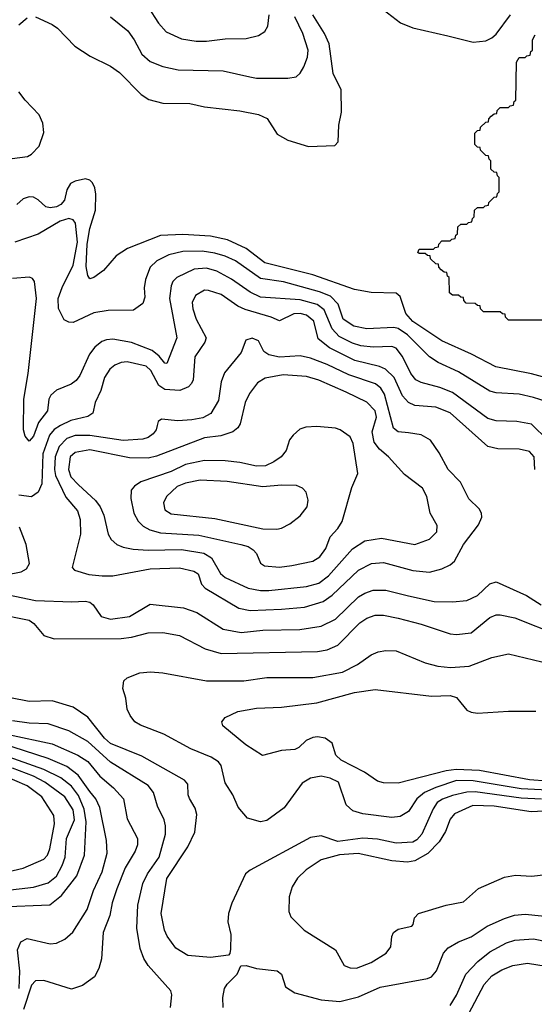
# Model space of a CAD drawing. Extents: x 997028 to 1115134, y 536408 to 618974.
# Tile 262 of 473: x 1051749 to 1054218, y 580330 to 585051. Entities that reach past the tile are written whole.
import ezdxf

# ---------------------------------------------------------------- set-up
doc = ezdxf.new("R2010")
doc.units = 0

msp = doc.modelspace()

# ---------------------------------------------------------------- linework, layer by layer
at = {"layer": '0CON10XD'}
for points in [[(1053452.1, 585132.1), (1053576.5, 585036.5), (1053635, 585012), (1053802.9, 584972.9), (1053925, 584942.5), (1053985, 584950.4), (1054015, 584963.8), (1054035, 584982.3), (1054103.7, 585075)], [(1052365, 585111.8), (1052415.3, 585035), (1052452.4, 584992.4), (1052525, 584959.6), (1052595, 584948.2), (1052645, 584948), (1052735, 584960), (1052835, 584961.2), (1052894.6, 584975.4), (1052925, 584994.2), (1052939.4, 585020.6), (1052945.3, 585074.7)], [(1051745, 585025.7), (1051785, 585060.6)], [(1051825, 585064.4), (1051905, 585027.5), (1051929.9, 585009.9), (1052013.9, 584923.9), (1052086.3, 584876.3), (1052185, 584827.5), (1052227.6, 584797.6), (1052332.4, 584692.4), (1052368.6, 584668.6), (1052435, 584651.5), (1052565, 584648.5), (1052635, 584632.5), (1052805, 584614.6), (1052895, 584597.1), (1052936.7, 584576.7), (1052985, 584502.9), (1053035, 584473.3), (1053135, 584442.5), (1053261.7, 584448.3), (1053277.5, 584465), (1053280, 584545), (1053292.3, 584607.7), (1053290.8, 584715), (1053252.4, 584792.4), (1053234.2, 584935), (1053210.7, 584985), (1053154.8, 585075)], [(1052185.3, 585065.3), (1052267.1, 584997.1), (1052297.8, 584955), (1052335.5, 584885), (1052375, 584850.4), (1052435, 584826.2), (1052509.1, 584810.9), (1052725, 584806.4), (1052853.1, 584776.9), (1052885, 584770.5), (1053035, 584770.5), (1053075, 584776.9), (1053095, 584794.3), (1053112.3, 584825), (1053129.1, 584870.9), (1053132.7, 584905), (1053107.5, 584985), (1053068.4, 585065)], [(1054255, 583610), (1054095, 583610), (1054080, 583625), (1054078.3, 583638.3), (1054065, 583640), (1054055, 583650), (1053975, 583650), (1053960, 583665), (1053958.3, 583678.3), (1053945, 583680), (1053935, 583690), (1053891.7, 583691.7), (1053880, 583705), (1053878.3, 583718.3), (1053865, 583720), (1053855, 583730), (1053825, 583730), (1053811.7, 583741.7), (1053810, 583815), (1053801.7, 583821.7), (1053798.3, 583838.3), (1053785, 583840), (1053771.7, 583851.7), (1053760, 583865), (1053758.3, 583878.3), (1053745, 583880), (1053720, 583905), (1053718.3, 583918.3), (1053705, 583920), (1053695, 583930), (1053665, 583930), (1053660, 583935), (1053665, 583950), (1053735, 583950), (1053741.7, 583958.3), (1053758.3, 583961.7), (1053760, 583975), (1053775, 583990), (1053815, 583990), (1053821.7, 583998.3), (1053838.3, 584001.7), (1053841.7, 584018.3), (1053850, 584025), (1053851.7, 584058.3), (1053865, 584070), (1053895, 584070), (1053901.7, 584078.3), (1053918.3, 584081.7), (1053921.7, 584098.3), (1053930, 584105), (1053931.7, 584138.3), (1053945, 584150), (1053975, 584150), (1053981.7, 584158.3), (1053998.3, 584161.7), (1054000, 584175), (1054025, 584200), (1054038.3, 584201.7), (1054041.7, 584218.3), (1054050, 584225), (1054050, 584295), (1054041.7, 584301.7), (1054038.3, 584318.3), (1054025, 584320), (1054010, 584335), (1054010, 584375), (1054001.7, 584381.7), (1053998.3, 584398.3), (1053985, 584400), (1053960, 584425), (1053958.3, 584438.3), (1053945, 584440), (1053933, 584453), (1053933, 584507), (1053945, 584520), (1053958.3, 584521.7), (1053960, 584535), (1053985, 584560), (1053998.3, 584561.7), (1054000, 584575), (1054011.7, 584588.3), (1054025, 584600), (1054038.3, 584601.7), (1054040, 584615), (1054055, 584630), (1054095, 584630), (1054101.7, 584638.3), (1054118.3, 584641.7), (1054121.7, 584658.3), (1054130, 584665), (1054133, 584847), (1054145, 584870), (1054175, 584870), (1054181.7, 584878.3), (1054198.3, 584881.7), (1054201.7, 584898.3), (1054210, 584905), (1054210, 584955), (1054221.7, 584978.3)], [(1051625, 584374.6), (1051785.6, 584394.4), (1051805, 584406), (1051842, 584445), (1051865, 584510), (1051860, 584555), (1051842, 584595), (1051774.7, 584664.7), (1051744.4, 584705)], [(1054275, 583333.4), (1054205, 583352.9), (1054033.6, 583386.4), (1053917.3, 583447.3), (1053775, 583511.9), (1053635, 583603.2), (1053602.1, 583642.1), (1053575, 583723.8), (1053555, 583739.5), (1053435, 583742.9), (1053355, 583757.4), (1053155, 583827.8), (1052925, 583884.8), (1052835, 583953.2), (1052745.2, 583995.2), (1052665, 584012.4), (1052531.5, 584021.5), (1052425, 584016.1), (1052265.9, 583954.1), (1052211.7, 583918.3), (1052150.9, 583849.1), (1052105, 583814.4), (1052085, 583808.6), (1052075, 583823.8), (1052068.4, 583868.4), (1052072, 583975), (1052085, 584050), (1052112.1, 584137.9), (1052114.2, 584215), (1052109.7, 584245), (1052098.4, 584268.4), (1052085, 584281.5), (1052065, 584287.5), (1052015, 584277.5), (1051992.5, 584265), (1051975.7, 584235), (1051964.4, 584185), (1051945.5, 584165), (1051925, 584154.3), (1051895, 584149.5), (1051875, 584153.4), (1051837.9, 584187.9), (1051815, 584200), (1051795, 584202.3), (1051765, 584192.5), (1051735.4, 584164.6)], [(1054275, 583219.7), (1054215, 583240), (1054144.8, 583254.8), (1054035, 583262), (1054005, 583270.4), (1053855, 583362.9), (1053756.8, 583406.8), (1053715.4, 583435), (1053609.5, 583539.5), (1053565, 583570.9), (1053544.8, 583575.2), (1053415, 583568.5), (1053352.2, 583582.2), (1053300.8, 583615), (1053277.7, 583687.7), (1053240.4, 583725), (1053186.7, 583746.6), (1053015, 583793.7), (1052905, 583809.6), (1052785.1, 583895.1), (1052735, 583917.8), (1052685, 583931.7), (1052625, 583940.5), (1052531.2, 583938.8), (1052465, 583923.3), (1052406.4, 583895), (1052374.5, 583865), (1052352.1, 583805), (1052346.5, 583765), (1052349.7, 583720.3), (1052339.1, 583690.9), (1052295, 583657.5), (1052173.9, 583656.1), (1052105, 583645.4), (1052005, 583599.5), (1051985, 583600), (1051962.7, 583612.7), (1051935.6, 583665.6), (1051934.1, 583715), (1051952.5, 583767.5), (1052005.4, 583874.6), (1052025.8, 583985), (1052017.2, 584075), (1052005, 584091.8), (1051985, 584097.9), (1051942.9, 584085), (1051837.5, 584022.5), (1051725, 583984.1)], [(1054283.8, 583035), (1054205, 583112.3), (1054135, 583123.9), (1054035, 583127.5), (1053995, 583139.5), (1053825, 583264.2), (1053765, 583287.7), (1053675, 583310.9), (1053649.1, 583325), (1053625.8, 583355), (1053585, 583436.4), (1053555, 583475.4), (1053533.8, 583483.8), (1053445, 583481), (1053385, 583487.7), (1053345, 583499.8), (1053282.1, 583532.1), (1053248.6, 583568.6), (1053209.3, 583659.3), (1053176.1, 583686.1), (1053095, 583708.3), (1052905, 583721.3), (1052855, 583744.2), (1052765, 583806.3), (1052695, 583844.7), (1052645, 583860), (1052586.2, 583855), (1052502.2, 583815), (1052483.7, 583796.3), (1052476.1, 583775), (1052467.5, 583715), (1052503.4, 583525), (1052455, 583403.3), (1052445, 583403.8), (1052417.8, 583437.8), (1052384.1, 583464.1), (1052285, 583503.4), (1052195, 583518.8), (1052165, 583516.7), (1052142.7, 583507.3), (1052109.6, 583480.4), (1052083.4, 583446.6), (1052037.5, 583345), (1052019.7, 583320.3), (1051995.8, 583304.2), (1051925.6, 583275), (1051898.6, 583251.4), (1051889.1, 583230.9), (1051882.5, 583175), (1051839.8, 583120.2), (1051814.3, 583054.3), (1051795, 583030.6), (1051775, 583054.2), (1051767.3, 583085), (1051769.2, 583230.8), (1051789.6, 583355), (1051830, 583715), (1051820, 583795), (1051809.5, 583809.5), (1051795.9, 583815.9), (1051715, 583810.6)], [(1054220.4, 582895), (1054216.8, 582955), (1054195, 582981.2), (1054145, 582991.3), (1054042.6, 582992.6), (1053995.3, 583005.3), (1053815, 583166.3), (1053745, 583193.8), (1053645, 583201.2), (1053614.8, 583214.8), (1053585, 583247.8), (1053545, 583336.2), (1053504.6, 583374.6), (1053475, 583388.5), (1053357.5, 583417.5), (1053235, 583478.3), (1053181.3, 583521.3), (1053160.3, 583605), (1053125, 583633.9), (1053095, 583642), (1053065, 583640.4), (1052995, 583606.4), (1052954.8, 583624.8), (1052831.2, 583661.2), (1052795, 583677.9), (1052715, 583732.6), (1052655, 583753.3), (1052635, 583754.2), (1052591.9, 583728.1), (1052576.6, 583695), (1052579.3, 583665), (1052595.3, 583615), (1052642.9, 583525), (1052637.7, 583505), (1052588.9, 583435), (1052580.5, 583325), (1052573.8, 583306.2), (1052559.3, 583290.7), (1052516.8, 583273.2), (1052445, 583277.3), (1052416.9, 583296.9), (1052378.2, 583368.2), (1052355, 583390.4), (1052265, 583411.2), (1052235, 583407.3), (1052205, 583394.6), (1052180.9, 583375), (1052155.4, 583335), (1052137.6, 583272.4), (1052110.8, 583215), (1052100, 583165), (1052075, 583149.2), (1051995, 583128.8), (1051945, 583105.2), (1051914.4, 583085.6), (1051891.6, 583058.4), (1051860.2, 582969.8), (1051854.3, 582825.7), (1051838.2, 582785), (1051805, 582763.9), (1051745, 582770.9)], [(1052855, 582218.6), (1053005, 582224.8), (1053115, 582234.8), (1053205, 582261.4), (1053247.5, 582292.5), (1053375, 582412.2), (1053436.9, 582443.1), (1053495, 582449), (1053635, 582410), (1053715, 582402.3), (1053775, 582417.5), (1053815, 582437.8), (1053834.7, 582455.3), (1053877.7, 582535), (1053950.3, 582629.7), (1053966.9, 582665), (1053965.5, 582685.5), (1053954.3, 582705), (1053903.4, 582753.4), (1053864.2, 582834.3), (1053804.1, 582894.1), (1053761.9, 582975), (1053720.8, 583035), (1053675, 583060.5), (1053615, 583070.4), (1053565, 583075.4), (1053542.9, 583092.9), (1053500, 583255), (1053481.6, 583285), (1053455.8, 583305.8), (1053327.6, 583347.6), (1053225, 583397.7), (1053145, 583428.9), (1053095, 583440), (1052995, 583433.5), (1052943.6, 583443.6), (1052920.5, 583460.5), (1052895, 583511.2), (1052865, 583524.2), (1052834, 583515), (1052812, 583455), (1052731.5, 583358.5), (1052716.1, 583315), (1052703.3, 583225), (1052666.6, 583163.4), (1052627.8, 583142.2), (1052575, 583131.8), (1052507.4, 583127.4), (1052430, 583135), (1052413.3, 583125), (1052408, 583105), (1052404.4, 583085), (1052388.9, 583065), (1052365, 583048.5), (1052339.6, 583040.4), (1052246.1, 583033.9), (1052085, 583057), (1052015, 583057.8), (1051975, 583043.5), (1051937.9, 583005), (1051918.6, 582955), (1051915.5, 582895), (1051920.2, 582865), (1051970.9, 582760.9), (1052026.2, 582696.2), (1052038.9, 582655), (1052040.8, 582585), (1052000, 582425), (1052012.3, 582412.3), (1052080.6, 582390.6), (1052145, 582383.8), (1052195, 582384.6), (1052375, 582418.6), (1052515, 582422.9), (1052585, 582406.5), (1052605, 582393.8), (1052621.4, 582345), (1052638.1, 582325), (1052800.1, 582230.1), (1052855, 582218.6)], [(1052905, 582313.4), (1052945, 582314.3), (1053125, 582332.6), (1053185, 582348.6), (1053230.3, 582385), (1053345, 582514.6), (1053405, 582552.3), (1053485, 582564.6), (1053645, 582534.6), (1053715, 582559.5), (1053750.5, 582595), (1053751.9, 582625), (1053717.8, 582685), (1053701.9, 582765), (1053681.1, 582805), (1053595, 582870), (1053518.1, 582955), (1053475, 582992.1), (1053450.5, 583025), (1053439.6, 583075), (1053460.2, 583145), (1053455, 583176.2), (1053415, 583217.5), (1053315, 583264.3), (1053185, 583322.4), (1053125, 583340.8), (1053012.3, 583347.7), (1052927, 583333), (1052890.6, 583309.4), (1052851.3, 583258.7), (1052831.5, 583215), (1052807, 583113), (1052796.2, 583093.8), (1052772, 583075), (1052714.7, 583055.3), (1052635, 583046.4), (1052405, 582957.9), (1052365, 582948.7), (1052275, 582950.5), (1052085, 582988.9), (1052015, 582976.2), (1051991.7, 582955), (1051982.4, 582895), (1051995, 582858.9), (1052031.3, 582821.3), (1052112.3, 582745), (1052135.2, 582715.2), (1052153.3, 582675), (1052174.1, 582584.1), (1052188.3, 582558.3), (1052215.3, 582535.3), (1052245, 582521.5), (1052292.6, 582512.6), (1052365, 582507.5), (1052525, 582511.2), (1052632.8, 582492.8), (1052670, 582470), (1052711.9, 582395), (1052735, 582376.1), (1052845.2, 582325.2), (1052905, 582313.4)], [(1052995, 582425.8), (1053055, 582433.7), (1053155, 582454.1), (1053188.8, 582475), (1053217.6, 582515), (1053238.5, 582571.5), (1053275, 582611.1), (1053295.7, 582644.3), (1053342.6, 582807.4), (1053370.9, 582875), (1053349.7, 583019.7), (1053335, 583051.2), (1053286.7, 583085), (1053265, 583092.5), (1053175, 583100), (1053122.3, 583097.7), (1053092.5, 583087.5), (1053060.5, 583059.5), (1053044.2, 583035.8), (1053027.5, 582985), (1053003.1, 582955), (1052969, 582931), (1052927.8, 582912.2), (1052885, 582910.5), (1052805, 582928.2), (1052735, 582936.1), (1052635, 582938.1), (1052545, 582917.5), (1052475, 582883.9), (1052330, 582835), (1052299.2, 582815), (1052284.3, 582795), (1052282.5, 582755), (1052296.9, 582685), (1052316.8, 582646.8), (1052341.8, 582621.8), (1052372.5, 582605), (1052425, 582591.3), (1052609, 582579), (1052810, 582535), (1052845, 582524.6), (1052869.5, 582509.5), (1052885, 582491.2), (1052904, 582445), (1052923, 582433), (1052995, 582425.8)], [(1052982.4, 582607.6), (1053005, 582613.1), (1053045, 582634.5), (1053095, 582672.2), (1053128.1, 582715), (1053132.7, 582747.3), (1053122.9, 582785), (1053106, 582805), (1053077.7, 582817.7), (1053005, 582819.2), (1052915, 582810.6), (1052745, 582837.4), (1052615, 582842.5), (1052545, 582829.5), (1052505, 582812.5), (1052452.5, 582765), (1052439.1, 582735), (1052445, 582700.8), (1052475, 582682), (1052685, 582659.5), (1052915, 582610.4), (1052982.4, 582607.6)], [(1051615, 582377), (1051756.5, 582403.5), (1051781.8, 582418.2), (1051795.8, 582444.2), (1051779.5, 582535), (1051747.1, 582617.1)], [(1051695, 582293.2), (1051825, 582266.8), (1051999.8, 582260.2), (1052063.2, 582263.2), (1052085, 582258.6), (1052101.8, 582245), (1052139.8, 582189.8), (1052185, 582176.3), (1052275, 582188.8), (1052375, 582248), (1052535, 582230.7), (1052598.8, 582208.8), (1052725, 582129.3), (1052812.2, 582112.2), (1052915, 582124.2), (1053092.7, 582127.3), (1053195, 582142.5), (1053265, 582177.3), (1053375, 582283.3), (1053405, 582301.6), (1053444.8, 582315.2), (1053506.4, 582316.4), (1053615, 582288.7), (1053737.9, 582262.1), (1053825, 582260), (1053895, 582266.9), (1053945, 582290), (1054005, 582345.7), (1054035, 582355.7), (1054180.8, 582290.7), (1054250.6, 582245)], [(1051635, 582203.4), (1051795, 582171.6), (1051816.6, 582156.6), (1051865, 582098.2), (1051915, 582081.8), (1052235, 582084.3), (1052285, 582090.5), (1052365, 582111.6), (1052435, 582112.7), (1052515, 582097.7), (1052639.2, 582035), (1052715, 582011.6), (1053178.1, 582021.9)], [(1053178.1, 582021.9), (1053225, 582029.7), (1053275, 582052), (1053380.7, 582159.3), (1053415, 582180.7), (1053455.3, 582195.3), (1053494.7, 582195.3), (1053565, 582181.2), (1053675, 582152.5), (1053815, 582106.5), (1053845, 582102.5), (1053915, 582111.8), (1054005, 582184.6), (1054035, 582196.9), (1054055, 582197.7), (1054125, 582183.3), (1054335, 582099.6)], [(1054314.5, 581354.5), (1054155, 581363), (1053925, 581401.1), (1053845, 581402.7), (1053745, 581369.5), (1053691.2, 581345), (1053655.3, 581315), (1053615, 581254.4), (1053575, 581230), (1053535, 581225.4), (1053395, 581243.1), (1053348.1, 581258.1), (1053316.2, 581286.2), (1053278.9, 581395), (1053239.2, 581415), (1053195, 581424.3), (1053145, 581413.5), (1053105, 581390), (1053018.5, 581271.5), (1052935, 581210.6), (1052905, 581204.3), (1052842.4, 581222.4), (1052796.5, 581275), (1052772.3, 581335), (1052735, 581392.5), (1052715.6, 581475), (1052702.1, 581492.1), (1052667.5, 581515), (1052570, 581555), (1052441.2, 581625), (1052327.8, 581667.8), (1052302, 581685), (1052278.8, 581715), (1052263.8, 581745), (1052257.7, 581797.7), (1052243.8, 581845), (1052249.3, 581880.7), (1052264.1, 581895.9), (1052325, 581918.8), (1052376.4, 581923.6), (1052435, 581919.2), (1052645, 581880.9), (1052825, 581880.8), (1052935, 581896.2), (1053155, 581897.1), (1053297.5, 581922.5), (1053370.1, 581959.9), (1053435, 582005.5), (1053469.3, 582020.7), (1053505, 582026.9), (1053555, 582024.4), (1053695, 581967.1), (1053755, 581952), (1053815.3, 581945.3), (1053905, 581950.7), (1054015, 581993.5), (1054095, 582010.5), (1054255, 581971.5)], [(1054365, 581392.9), (1054195, 581406.6), (1053955, 581451.7), (1053843.6, 581456.4), (1053795, 581449.7), (1053565, 581390.4), (1053495, 581392.3), (1053465, 581400.4), (1053403.2, 581443.2), (1053290.9, 581500.9), (1053265.7, 581525), (1053247.5, 581582.5), (1053215, 581605.4), (1053178.3, 581611.7), (1053155, 581608.8), (1053124, 581595), (1053088.8, 581561.2), (1053068.8, 581551.2), (1053005, 581547.5), (1052913.6, 581523.6), (1052834.2, 581574.2), (1052722.9, 581665), (1052718.1, 581685), (1052734.3, 581705), (1052795, 581733.8), (1052885, 581749.6), (1053005, 581754.6), (1053174.7, 581775.3), (1053355, 581824.7), (1053455, 581840), (1053725, 581807.9), (1053815, 581810.4), (1053845, 581800.5), (1053865, 581775.8), (1053895, 581739.6), (1053915, 581730), (1053945, 581726.1), (1054095, 581736.2), (1054225, 581735.4)], [(1054253.1, 581313.1), (1054155, 581318.6), (1053935, 581348.3), (1053895, 581346.8), (1053825, 581330.9), (1053776.9, 581313.1), (1053752.5, 581297.5), (1053732.1, 581267.9), (1053678, 581145), (1053655, 581118.2), (1053635, 581107.3), (1053555, 581101.9), (1053465, 581122.5), (1053395, 581126.1), (1053275, 581110.9), (1053195, 581137.3), (1053145, 581130), (1052855, 580973.1), (1052833.1, 580955), (1052767.1, 580815), (1052750, 580765), (1052747.5, 580725), (1052761.2, 580665), (1052760, 580595), (1052757, 580573), (1052750, 580565), (1052665, 580553.8), (1052555, 580564.5), (1052498.8, 580598.8), (1052457.1, 580657.1), (1052443.2, 580685), (1052427.1, 580765), (1052455, 580932.5), (1052556.1, 581085), (1052589.2, 581155), (1052599.4, 581239.4), (1052590.4, 581270.4), (1052563.8, 581316.2), (1052557.5, 581335), (1052555.8, 581385), (1052539.2, 581405), (1052335, 581519.1), (1052185, 581580.5), (1052155, 581605.3), (1052075, 581706.2), (1052005, 581755.4), (1051905, 581784.6), (1051795, 581781.3), (1051705, 581798.8)], [(1052472.5, 580315), (1052478.6, 580375), (1052474.2, 580395), (1052365.3, 580515.3), (1052345, 580549.2), (1052327.6, 580597.6), (1052311.5, 580695), (1052315.3, 580805), (1052340.2, 580909.8), (1052361.4, 580955), (1052417.5, 581035), (1052448, 581145), (1052448.5, 581185), (1052441.5, 581215), (1052410.4, 581280.4), (1052390.5, 581345), (1052365, 581379.6), (1052185, 581490.2), (1052075, 581590.7), (1051985, 581640.8), (1051885.9, 581674.1), (1051795, 581677.5), (1051715, 581688.9)], [(1051655, 580797.1), (1051893.4, 580806.6), (1051949, 580851), (1052023.6, 580946.4), (1052060.5, 581045), (1052067.9, 581205), (1052057.8, 581265), (1052030.9, 581330.9), (1051996.7, 581376.7), (1051945.6, 581415.5), (1051864.8, 581455.2), (1051355, 581636.2)], [(1051746.6, 580405), (1051748.8, 580488.8), (1051738.1, 580591.9), (1051755, 580628.8), (1051784.5, 580645.5), (1051895, 580620.5), (1051926.2, 580623.8), (1051965, 580642.2), (1052004.1, 580675.9), (1052072.3, 580785), (1052103.3, 580875), (1052145.2, 580965), (1052168.6, 581055), (1052165.8, 581115.8), (1052133.2, 581273.2), (1052114.4, 581314.4), (1052085, 581350.3), (1052028.7, 581428.7), (1051975, 581469.8), (1051885, 581507.9), (1051375, 581673.4)], [(1051695, 581623.6), (1051905, 581578.3), (1052028.2, 581525), (1052075, 581493.5), (1052133.9, 581423.9), (1052198.2, 581368.2), (1052246.2, 581315), (1052265, 581218.8), (1052314.5, 581125), (1052313.5, 581095), (1052302.5, 581065), (1052255.3, 580985), (1052215.7, 580884.3)], [(1051430, 580905), (1051765, 580982.2), (1051864.2, 581025.8), (1051882.1, 581045), (1051892.7, 581075), (1051915.8, 581195), (1051912.7, 581235), (1051855.8, 581325), (1051785, 581376.8), (1051605, 581453.5)], [(1051635, 580871), (1051815, 580892.2), (1051885, 580912.6), (1051924.9, 580945.1), (1051953.2, 580995), (1051967.8, 581035), (1051973.4, 581125), (1052011.8, 581215), (1052005, 581262.3), (1051964.7, 581325), (1051869.2, 581395), (1051815, 581424.4), (1051715, 581461.6)], [(1054385, 581262.5), (1054203.4, 581253.4), (1054025, 581280.5), (1053922.9, 581282.9), (1053835, 581243.2), (1053815, 581217.8), (1053791.9, 581158.1), (1053761.3, 581108.7), (1053707.3, 581052.7), (1053645, 581017.8), (1053609.1, 581010.9), (1053535, 581017.2), (1053373.7, 581053.7), (1053283.1, 581046.9), (1053195, 581022.2), (1053123.5, 580975), (1053081.5, 580935), (1053056.9, 580893.1), (1053041.1, 580845), (1053040, 580775), (1053049.3, 580749.3), (1053114, 580685), (1053265, 580591.4), (1053306.5, 580516.5), (1053335.4, 580505.4), (1053365, 580503.9)], [(1053365, 580503.9), (1053435, 580530.7), (1053507.1, 580575), (1053530, 580605), (1053534.3, 580655), (1053542, 580675), (1053565, 580690.8), (1053630, 580705), (1053637, 580713), (1053643.3, 580745), (1053663.3, 580765), (1053795.2, 580804.8), (1053878.8, 580821.2), (1053951.1, 580885), (1054075, 580940), (1054128.7, 580948.7), (1054205, 580944), (1054275, 580952.5)], [(1052215.7, 580884.3), (1052192.9, 580817.1), (1052180.6, 580755), (1052149.1, 580675), (1052141.2, 580548.8), (1052128.7, 580501.3), (1052107.9, 580462.1), (1052050.3, 580419.7), (1051996.8, 580403.2), (1051865, 580443.5), (1051825, 580443.3), (1051805, 580421.1), (1051766.8, 580305)], [(1052725.6, 580315), (1052723, 580363), (1052731.2, 580405), (1052744.1, 580425.9), (1052792.5, 580475), (1052810, 580515), (1052835, 580516.2), (1052885, 580501.2), (1052985, 580490.8), (1053005.7, 580475), (1053024.4, 580414.4), (1053068.8, 580385), (1053195, 580351.5), (1053285, 580343.6), (1053375, 580365.4), (1053478.3, 580411.7), (1053705, 580453.3), (1053725, 580461.9), (1053748.8, 580491.2), (1053782.3, 580575), (1053805, 580600.4), (1053855, 580629.1), (1053915, 580653.3), (1053991.5, 580705), (1054075, 580740.9), (1054122.6, 580757.4), (1054175, 580762.9), (1054315, 580748)], [(1053814.6, 580325), (1053845, 580373.3), (1053890, 580475), (1053946.8, 580535), (1054005, 580582.2), (1054085, 580625.4), (1054125, 580638.2), (1054215, 580643.4), (1054285, 580629.6)], [(1053904, 580286), (1053977.6, 580425), (1054014, 580466), (1054061.9, 580495), (1054115, 580516.8), (1054185, 580527.7), (1054325.2, 580505.2)]]:
    msp.add_lwpolyline(points, dxfattribs=at)

doc.saveas('drawing.dxf')
